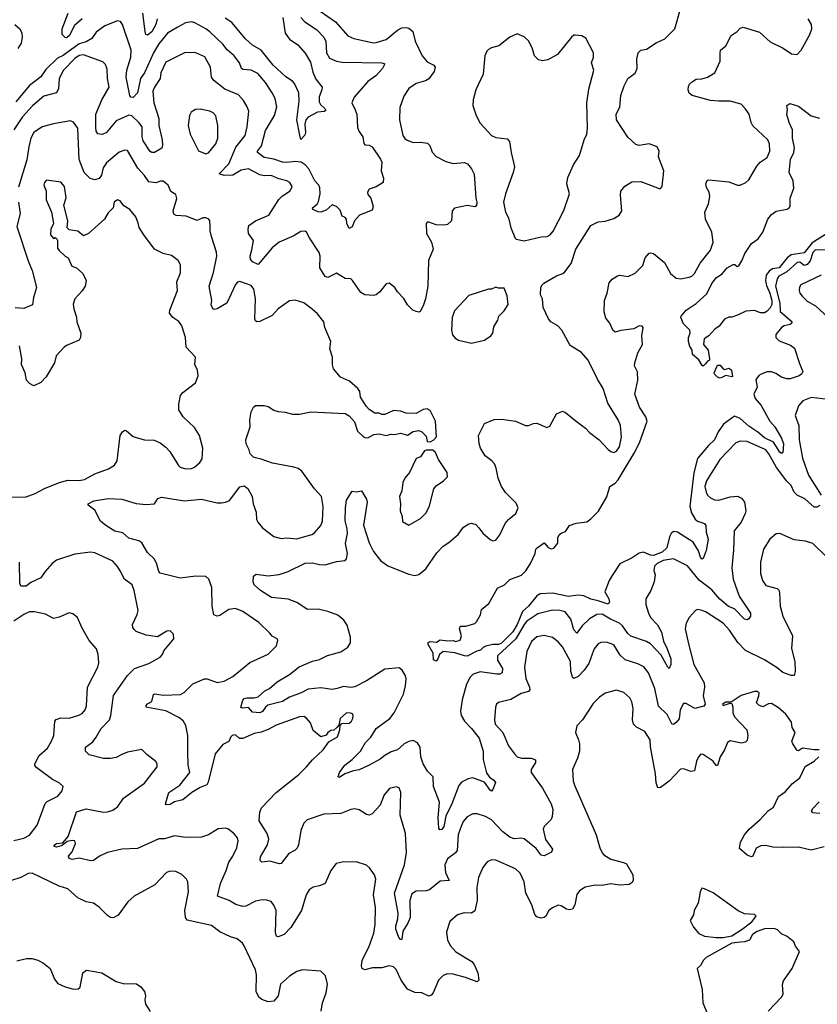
# Model space of a CAD drawing. Extents: x 2133489 to 2292442, y 756223 to 916462.
# Tile 459 of 463: x 2279016 to 2284628, y 886754 to 893679. Entities that reach past the tile are written whole.
import ezdxf

# ---------------------------------------------------------------- set-up
doc = ezdxf.new("R2010")
doc.units = 0

msp = doc.modelspace()

# ---------------------------------------------------------------- linework, layer by layer
at = {"layer": '0CON20XD'}
for points in [[(2281129.8, 893739.8), (2281237.5, 893665), (2281325, 893564.4), (2281366.2, 893546.2), (2281505, 893517.1), (2281525, 893517.9), (2281595, 893540.4), (2281675, 893604.5), (2281705, 893621.1), (2281735, 893624.4), (2281755, 893618.9), (2281783.1, 893595), (2281798.6, 893528.6), (2281846.9, 893425), (2281883, 893383), (2281929.8, 893359.8), (2281940, 893345), (2281933.1, 893315), (2281895, 893263.1), (2281870.6, 893249.4), (2281805, 893229.4), (2281754.4, 893195.6), (2281718.3, 893141.7), (2281689.5, 893060.5), (2281688.8, 892975), (2281711.2, 892865), (2281725, 892843.3), (2281741.2, 892831.2), (2281785, 892816.2), (2281835, 892818.8), (2281885, 892811.2), (2281901.2, 892795), (2281917.7, 892747.7), (2281947.3, 892717.3), (2282015, 892682), (2282065, 892667.5), (2282145, 892673.8), (2282165.8, 892665.8), (2282195, 892630), (2282213, 892593), (2282224.3, 892425), (2282231.9, 892395), (2282229.1, 892370.9), (2282218.1, 892361.9), (2282165, 892372.2), (2282075.5, 892354.5), (2282058, 892335), (2282053.8, 892265), (2282025, 892238), (2282006.9, 892233.1), (2281945.6, 892235.6), (2281895, 892255.8), (2281883.3, 892255), (2281876.2, 892245), (2281878, 892175), (2281912.9, 892115), (2281925.8, 892065), (2281891.4, 891985), (2281888.5, 891805), (2281870, 891715), (2281853.9, 891666.1), (2281833, 891627), (2281825, 891622.5), (2281805, 891626.7), (2281782.5, 891635), (2281745, 891672.5), (2281718.5, 891718.5), (2281675, 891764.2), (2281655.7, 891795), (2281615, 891826.2), (2281595, 891822.5), (2281550.8, 891765), (2281525, 891744.3), (2281505, 891738.6), (2281445, 891744.3), (2281415, 891760), (2281358, 891845), (2281345, 891855.8), (2281305, 891860), (2281245, 891895.7), (2281185, 891866), (2281165, 891872), (2281128.8, 891935), (2281130.9, 892015), (2281122.6, 892042.6), (2281054.2, 892144.3), (2281035, 892184.3), (2281025, 892192.2), (2280995, 892188.5), (2280945, 892159.4), (2280842.1, 892115), (2280791.3, 892075), (2280695, 891957.5), (2280655, 891975.8), (2280640, 891995), (2280637.5, 892015), (2280650.5, 892059.5), (2280662, 892125), (2280626.2, 892175), (2280622.5, 892205), (2280629.1, 892230.9), (2280675, 892264.5), (2280770, 892305), (2280840, 892415), (2280865, 892440.8), (2280918.8, 892475), (2280932, 892505), (2280916, 892535), (2280896.7, 892545), (2280839.4, 892559.4), (2280785, 892583.3), (2280735, 892580), (2280705, 892588.5), (2280625, 892630), (2280575, 892619.7), (2280515, 892584.7), (2280455, 892583.5), (2280420, 892595), (2280486.5, 892665), (2280537.8, 892782.2), (2280601.5, 892865), (2280617.3, 892925), (2280627.1, 893035), (2280615, 893071.2), (2280590.6, 893110.6), (2280555, 893150), (2280459.4, 893189.4), (2280381.1, 893251.1), (2280366.7, 893275), (2280359.4, 893345), (2280318.9, 893418.9), (2280255.5, 893445.5), (2280181.4, 893448.6), (2280045, 893380.8), (2280009.5, 893305), (2280005.5, 893265), (2279964.6, 893205), (2279953.7, 893176.3), (2279959.5, 893095), (2279995.3, 892985), (2279995.3, 892935), (2280019.5, 892835), (2280021.9, 892795), (2280015.8, 892775), (2279965, 892745.5), (2279945, 892744.4), (2279935, 892751.4), (2279885, 892826), (2279876.9, 892855), (2279877.5, 892925), (2279853.5, 892955), (2279805, 893003.6), (2279785, 893008.5), (2279695, 892967.1), (2279625, 892883.5), (2279595, 892871.5), (2279565, 892876.2), (2279554.6, 892894.6), (2279551.1, 892921.1), (2279551.9, 893015), (2279593.4, 893116.6), (2279646.4, 893205), (2279632.9, 893265), (2279632.1, 893332.1), (2279619.2, 893365), (2279602.1, 893382.1), (2279465, 893431.6), (2279435, 893426.8), (2279403.8, 893405), (2279324.8, 893325.2), (2279293.8, 893265), (2279288.5, 893195), (2279275.8, 893164.2), (2279185, 893141.8), (2279106.5, 893073.5), (2279035.3, 892995), (2278975.8, 892905)], [(2279454.6, 893685.4), (2279400.9, 893639.1), (2279364.3, 893565), (2279345, 893550.8), (2279335, 893553.8), (2279316, 893575), (2279314.3, 893615), (2279356.8, 893725)], [(2279984, 893686), (2279973.2, 893645), (2279945, 893593.5), (2279915, 893571.1), (2279904.6, 893574.6), (2279898.5, 893595), (2279883.3, 893725)], [(2282245.7, 890105), (2282275, 890067.5), (2282325, 890023.8), (2282345, 890014), (2282365, 890018.8), (2282394, 890055), (2282431.4, 890135), (2282455, 890164.2), (2282507.5, 890205), (2282522.9, 890245), (2282508.5, 890278.5), (2282433.5, 890353.5), (2282405.3, 890395.3), (2282382.5, 890455), (2282369.1, 890525), (2282357.1, 890555), (2282337.4, 890577.4), (2282291.1, 890611.1), (2282258.1, 890665), (2282247.9, 890697.9), (2282244.3, 890754.3), (2282285, 890840), (2282355, 890866.7), (2282405, 890870), (2282505, 890856.2), (2282575, 890824.4), (2282595, 890825.7), (2282630.3, 890839.7), (2282655, 890840.6), (2282725, 890811.2), (2282745, 890820), (2282793, 890907), (2282835, 890926.2), (2282855, 890916.2), (2282930, 890855), (2282996.8, 890806.8), (2283025, 890776.2), (2283093.4, 890723.4), (2283156.3, 890656.3), (2283175, 890641.4), (2283195, 890635.7), (2283215.8, 890645), (2283236.7, 890675), (2283249.5, 890745), (2283242.9, 890825), (2283227.5, 890865), (2283153.2, 890983.2), (2283121.9, 891085), (2283081.7, 891151.7), (2283015.3, 891285.2), (2282968.1, 891338.1), (2282888, 891388), (2282830, 891495), (2282802.5, 891525), (2282752, 891555), (2282737.5, 891575), (2282700, 891655), (2282694, 891715), (2282680.8, 891745), (2282683.2, 891796.8), (2282690.8, 891815), (2282703.6, 891826.4), (2282792, 891878), (2282836.6, 891893.4), (2282852, 891905), (2282895.3, 891964.7), (2282928.5, 892065), (2283035, 892231.2), (2283085, 892258.1), (2283135, 892262.9), (2283195, 892280), (2283233.8, 892305), (2283251.2, 892335), (2283242.9, 892445), (2283245.8, 892474.2), (2283272.7, 892507.3), (2283321.7, 892538.3), (2283385, 892542), (2283515, 892492.5), (2283525, 892492.5), (2283536.7, 892505), (2283547.1, 892615), (2283511.2, 892715), (2283513.8, 892755), (2283500, 892785), (2283445, 892806.2), (2283375, 892793.8), (2283351.7, 892801.7), (2283295, 892852), (2283214.6, 892974.6), (2283212.5, 893015), (2283238.6, 893065), (2283246.2, 893145), (2283268.8, 893215), (2283295.4, 893264.6), (2283345, 893304), (2283360, 893335), (2283358.3, 893401.7), (2283368, 893445), (2283385, 893463.8), (2283425, 893470.8), (2283493.8, 893516.2), (2283555, 893544.4), (2283624.5, 893615.5), (2283665.6, 893755)], [(2280993.7, 893693.6), (2281023.1, 893663.1), (2281105, 893611.2), (2281156.5, 893555), (2281168.8, 893525), (2281173.6, 893445), (2281195, 893409.4), (2281245, 893387.5), (2281285, 893380), (2281565, 893376.7), (2281585, 893367.5), (2281567.8, 893335), (2281522.7, 893285), (2281465, 893244.6), (2281368.1, 893135), (2281353.1, 893095), (2281376.1, 893046.1), (2281389.1, 893015), (2281392.4, 892922.4), (2281402.2, 892895), (2281431.1, 892855), (2281437.6, 892807.6), (2281445, 892799.2), (2281475, 892795.7), (2281495, 892784), (2281555, 892697.5), (2281563, 892677), (2281560, 892615), (2281576, 892565), (2281572.5, 892535), (2281525, 892502.5), (2281475, 892486.7), (2281462.5, 892465), (2281465, 892450), (2281486.7, 892425), (2281503.3, 892365), (2281495, 892340), (2281406.2, 892305), (2281371.2, 892265), (2281355, 892222.5), (2281335, 892210), (2281317.5, 892245), (2281316.2, 892275), (2281305, 892288.8), (2281285, 892297.5), (2281269.7, 892339.7), (2281245, 892365.8), (2281215, 892377.1), (2281171.2, 892338.8), (2281135, 892325.8), (2281115, 892327.6), (2281078.8, 892345), (2281076, 892355), (2281108.2, 892381.8), (2281119.2, 892400.8), (2281130, 892455), (2281126.9, 892496.9), (2281119.6, 892515), (2281093.4, 892545), (2281049.3, 892629.3), (2281025, 892657.3), (2280996.2, 892676.2), (2280955, 892682.4), (2280895, 892673.7), (2280865, 892676.8), (2280805, 892698), (2280735, 892710.3), (2280688.6, 892745), (2280688.6, 892755), (2280717.8, 892792.2), (2280745, 892900), (2280809.1, 893005), (2280825.5, 893065.5), (2280812.5, 893125), (2280793.1, 893165), (2280746.6, 893236.6), (2280691.1, 893301.1), (2280645, 893324.2), (2280588.2, 893328.2), (2280575.8, 893335), (2280563.3, 893375), (2280525.3, 893425.3), (2280475, 893466.5), (2280445, 893507.5), (2280355, 893593.3), (2280325, 893614.5), (2280247.9, 893657.9), (2280225, 893663.3), (2280182.4, 893657.6), (2280125, 893623.5), (2280055, 893583.6), (2279995, 893509.6), (2279957.2, 893445), (2279894.3, 893305), (2279866.1, 893265), (2279845, 893165.8), (2279815, 893130.8), (2279798.8, 893135), (2279790.8, 893145), (2279765.8, 893275), (2279770.5, 893325), (2279798.4, 893415), (2279801.2, 893465), (2279740.4, 893645), (2279725, 893667.5), (2279705, 893670.4), (2279615.6, 893635), (2279555, 893590.7), (2279523.2, 893546.8), (2279485, 893523.7), (2279435, 893508.9), (2279323.1, 893426.9)], [(2280867.9, 893695), (2280885, 893584.4), (2280915, 893541.2), (2280973.2, 893503.2), (2281025, 893444.3), (2281061.1, 893381.1), (2281079.6, 893309.6), (2281100.1, 893260.1), (2281143.8, 893205), (2281142, 893185), (2281122.3, 893137.7), (2281122, 893102), (2281131.5, 893081.5), (2281162.9, 893055), (2281169.4, 893040.6), (2281157.3, 893032.7), (2281110.9, 893029.1), (2281045, 892993.1), (2281030.4, 892975), (2281021.2, 892945), (2281027.1, 892885), (2281022.7, 892867.3), (2280995, 892836.7), (2280987.5, 892867.5), (2280966.1, 892975), (2280982.8, 893105), (2280979.1, 893165), (2280950.4, 893230.4), (2280935, 893247.3), (2280887.9, 893277.9), (2280799.3, 893359.3), (2280715, 893464.6), (2280655, 893499.5), (2280605.5, 893545), (2280508.8, 893658.8), (2280460.6, 893690.6)], [(2283843.1, 892525), (2283852.9, 892547.1), (2283865, 892552), (2284005, 892538.6), (2284065, 892514.2), (2284085, 892516), (2284125, 892533.8), (2284145, 892553.8), (2284200.9, 892649.1), (2284225, 892676), (2284275, 892708.8), (2284294.2, 892755), (2284290, 892805), (2284278.6, 892835), (2284173.2, 892933.2), (2284161.4, 892955), (2284147.1, 893015), (2284120.8, 893055), (2284091.2, 893085), (2284015, 893107.1), (2283935, 893105.5), (2283875, 893111.8), (2283747.5, 893145), (2283725, 893162.5), (2283718.8, 893185), (2283720.7, 893209.3), (2283727.5, 893225), (2283750, 893245), (2283775, 893260), (2283815, 893262.2), (2283855.9, 893274.1), (2283905.7, 893305), (2283943.6, 893386.4), (2283944.2, 893445), (2283946, 893464), (2283984.3, 893495.7), (2284022.6, 893567.4), (2284064.1, 893595.9), (2284085, 893618.8), (2284105, 893625.7), (2284220.6, 893590.6), (2284295, 893523.1), (2284388.3, 893478.3), (2284445, 893438.8), (2284485, 893433.3), (2284514.2, 893465.8), (2284576, 893575), (2284590, 893615), (2284587.5, 893645), (2284562, 893685)], [(2279005, 893477.5), (2279028.4, 893515), (2279036.5, 893556.5), (2279033.8, 893585), (2279019.1, 893609.1), (2278982.5, 893642.5)], [(2282565, 892124), (2282685, 892152), (2282727.5, 892155), (2282748, 892165), (2282768.3, 892191.7), (2282845, 892336.2), (2282883.9, 892453.9), (2282864.3, 892525), (2282871.7, 892568.3), (2282911.7, 892658.3), (2282954, 892725), (2282986.8, 892833.2), (2283005.7, 892875), (2283010.6, 892915), (2283006.9, 893095), (2283019.7, 893190.3), (2283056, 893325), (2283040, 893375), (2283052, 893415), (2283053.3, 893445), (2282999.5, 893549.5), (2282970, 893565), (2282925, 893571.2), (2282915, 893570), (2282897.5, 893555), (2282799.2, 893435), (2282732.4, 893397.6), (2282695, 893390), (2282665, 893396), (2282638, 893425), (2282624, 893475), (2282597.9, 893527.9), (2282565, 893558), (2282515, 893578.8), (2282465, 893556.7), (2282387.5, 893495), (2282335, 893481.2), (2282315, 893470), (2282302.5, 893457.5), (2282288.8, 893425), (2282276.2, 893295), (2282226, 893185), (2282207.5, 893115), (2282204.2, 893075), (2282228.6, 893005), (2282255, 892951.2), (2282334.6, 892864.6), (2282365, 892851.4), (2282445, 892840.8), (2282463, 892823), (2282472.9, 892745), (2282497.1, 892645), (2282488.6, 892605), (2282446.2, 892486.2), (2282432.9, 892455), (2282420, 892395), (2282434.2, 892325), (2282456, 892285), (2282472.5, 892215), (2282501.7, 892141.7), (2282510, 892135), (2282565, 892124)], [(2279323.1, 893426.9), (2279281.6, 893408.4), (2279200.5, 893329.5), (2279165, 893276.5), (2279084.8, 893215.2), (2278989.6, 893100.4)], [(2280325, 892736.2), (2280345, 892743.8), (2280396.9, 892805), (2280410.5, 892845), (2280410.9, 892935), (2280395, 893003.3), (2280377.5, 893025), (2280355, 893036.7), (2280285, 893049.4), (2280253, 893047), (2280222.3, 893027.7), (2280210.8, 893005), (2280201.1, 892935), (2280215, 892873.3), (2280275, 892756.7), (2280325, 892736.2)], [(2284685, 892168.9), (2284590.3, 892109.7), (2284535, 892039.1), (2284443.7, 892026.3), (2284415.8, 892005), (2284358.5, 891935), (2284313.2, 891926.8), (2284288.6, 891911.4), (2284268.5, 891881.5), (2284262.9, 891845), (2284269.1, 891809.1), (2284293.1, 891755), (2284307, 891703), (2284307.5, 891675), (2284295, 891652.2), (2284275, 891628.9), (2284255, 891618.5), (2284227.6, 891617.6), (2284185, 891634.4), (2284125, 891630), (2284065, 891600), (2284025, 891586.7), (2284005, 891586.7), (2283975, 891572.5), (2283936.4, 891523.6), (2283907, 891503), (2283865, 891456.7), (2283832.5, 891435), (2283826.7, 891395), (2283860, 891355), (2283870, 891295), (2283870, 891285), (2283855, 891277.5), (2283842, 891258), (2283825, 891242.5), (2283817, 891247), (2283795, 891287.5), (2283750, 891325), (2283746.7, 891355), (2283730.6, 891380.6), (2283722, 891415), (2283721.2, 891445), (2283732.3, 891475), (2283730.9, 891495), (2283685, 891540), (2283667.5, 891585), (2283670, 891595), (2283706, 891635), (2283776.2, 891683.8), (2283849.5, 891750.5), (2283885, 891823.8), (2283918.8, 891865), (2283957.6, 891892.4), (2283994.3, 891935), (2284035, 891956.7), (2284047, 891957), (2284063.9, 891943.9), (2284075, 891948.8), (2284097.2, 891982.8), (2284117.1, 892035), (2284164, 892105), (2284211.2, 892138.8), (2284243.8, 892185), (2284280, 892275), (2284305, 892310), (2284338.3, 892331.7), (2284415, 892346), (2284430, 892355), (2284435.5, 892365), (2284436.7, 892425), (2284462.7, 892495), (2284458.2, 892545), (2284430, 892605), (2284438.7, 892695), (2284462.1, 892745), (2284467.4, 892777.4), (2284452.9, 892845), (2284454, 892905), (2284428.8, 892955), (2284412.3, 893012.3), (2284416.7, 893045), (2284412.5, 893075), (2284435, 893090), (2284495, 893070.6), (2284585, 893003.1), (2284643.9, 892986.1)], [(2283042.9, 889217.1), (2283019.1, 889150.9), (2282986.2, 889103.8), (2282945, 889060), (2282915, 889046.2), (2282905, 889056.7), (2282893.3, 889095), (2282890.8, 889165), (2282835, 889268.6), (2282805, 889304.4), (2282765, 889334.3), (2282705, 889348.9), (2282655, 889338.5), (2282616.7, 889305), (2282583.8, 889235), (2282567.1, 889125), (2282576.4, 889045), (2282601.8, 888985), (2282604.4, 888965), (2282595, 888953.3), (2282545, 888940.5), (2282472, 888898), (2282385, 888878), (2282370, 888865), (2282364, 888845), (2282357.5, 888755), (2282361.4, 888725), (2282416, 888666), (2282455, 888571.2), (2282498, 888515), (2282516.7, 888495), (2282547.5, 888485), (2282615.5, 888485.5), (2282644.2, 888474.2), (2282644.3, 888455), (2282614.7, 888405.3), (2282613.8, 888385), (2282695, 888274.2), (2282755.3, 888165.3), (2282766.7, 888125), (2282763.1, 888075), (2282755.7, 888055), (2282705.8, 888005), (2282698.6, 887985), (2282715, 887913.8), (2282763.8, 887845), (2282756.7, 887825), (2282705, 887798.8), (2282685, 887804), (2282648.9, 887848.9), (2282565, 887919.2), (2282545, 887923.8), (2282495, 887918.5), (2282465, 887930.7), (2282415, 887966.8), (2282335, 888052.7), (2282294, 888075), (2282235, 888094.5), (2282203.3, 888095), (2282165, 888072.2), (2282135, 888039.2), (2282118, 887992), (2282100, 887945), (2282092.9, 887835), (2282081.3, 887818.7), (2282025, 887776.9), (2282007.7, 887735), (2282011.1, 887681.1), (2282037.5, 887625), (2281975, 887620), (2281899.8, 887560.2), (2281875, 887552.5), (2281805, 887550), (2281775, 887531.4), (2281761.5, 887485), (2281762.7, 887365), (2281746.1, 887323.9), (2281710.7, 887269.3), (2281705, 887210), (2281695, 887210), (2281682.9, 887225), (2281662.4, 887282.4), (2281662.5, 887305), (2281677.5, 887355), (2281678.2, 887395), (2281652.9, 887535), (2281722.7, 887735), (2281738.5, 887821.5), (2281730, 887955), (2281692.1, 888085), (2281698.6, 888245), (2281685, 888277.5), (2281665, 888283.3), (2281617, 888273), (2281581.4, 888228.6), (2281552, 888155), (2281495.7, 888094.3), (2281475.8, 888084.2), (2281455, 888088), (2281405, 888122.9), (2281375, 888129.2), (2281345, 888123.3), (2281275, 888095.4), (2281155, 888091.9), (2281037.9, 888052.1), (2281015, 888028), (2280993.1, 887976.9), (2280976.5, 887875), (2280967.4, 887852.6), (2280955, 887838.8), (2280910, 887815), (2280855, 887743.8), (2280845, 887741.2), (2280775, 887761.9), (2280720, 887755), (2280707.5, 887765), (2280709.3, 887790.7), (2280758.5, 887875), (2280769.2, 887915), (2280757.5, 887955), (2280700, 888045), (2280704.5, 888105), (2280718.1, 888135), (2280821.1, 888245), (2280979, 888371), (2281034.7, 888425.3), (2281075, 888472.9), (2281152, 888545), (2281190.5, 888599.5), (2281251.2, 888635), (2281267.5, 888685), (2281270, 888715), (2281281.7, 888728.3), (2281335, 888732), (2281350, 888745), (2281360, 888765), (2281362.5, 888785), (2281356.4, 888796.4), (2281343, 888803), (2281315, 888803.3), (2281270, 888765), (2281261.7, 888718.3), (2281248.3, 888701.7), (2281227, 888683), (2281205, 888680), (2281185, 888666.7), (2281172.3, 888647.7), (2281135, 888636.2), (2281080.7, 888680.7), (2281062.5, 888735), (2281035, 888767.5), (2281015, 888778.9), (2280984.7, 888775.3), (2280821.6, 888718.4), (2280765, 888686.1), (2280715, 888668.4), (2280665, 888659.7), (2280585, 888623.9), (2280563, 888623), (2280535, 888648.5), (2280510.6, 888645), (2280500.5, 888635), (2280487.3, 888602.7), (2280445, 888582.5), (2280390.5, 888515), (2280342.7, 888317.3), (2280332.5, 888297.5), (2280285, 888279.1), (2280226.6, 888243.4), (2280165, 888191.4), (2280105, 888179.2), (2280075, 888158.8), (2280047.5, 888157.5), (2280042.5, 888165), (2280065.6, 888245), (2280142.2, 888295), (2280212.7, 888385), (2280200.6, 888435), (2280199.6, 888535), (2280198.8, 888645), (2280185.7, 888715), (2280167.2, 888747.2), (2280135, 888772.2), (2280045, 888817.1), (2279915, 888840.8), (2279906.7, 888845), (2279906, 888855), (2279915, 888868), (2279946, 888885), (2279957.7, 888932.3), (2279965, 888938), (2280028.6, 888928.6), (2280146.4, 888933.6), (2280173.7, 888946.3), (2280235, 889009.2), (2280317, 889043), (2280335, 889044.2), (2280405, 889017.8), (2280455, 889027.8), (2280515, 889058.9), (2280635, 889157.1), (2280765, 889217.5), (2280823.3, 889275), (2280832.5, 889315), (2280827.5, 889325), (2280792.3, 889342.3), (2280776.7, 889365), (2280698.7, 889438.7), (2280585, 889515.8), (2280535, 889537.5), (2280488.3, 889531.7), (2280425, 889488.1), (2280404.5, 889484.5), (2280382.5, 889492.5), (2280369.4, 889555), (2280367.5, 889685), (2280345.8, 889745), (2280325, 889763.8), (2280255, 889765.7), (2280145, 889750.3), (2280005, 889786.2), (2279995, 889797.5), (2279980.9, 889850.9), (2279964.2, 889885), (2279915, 889931.2), (2279875, 890000), (2279855, 890012.9), (2279785, 890032.5), (2279741.2, 890071.2), (2279685, 890082.9), (2279621.3, 890121.3), (2279585, 890153.3), (2279545, 890230), (2279497.5, 890265), (2279497.5, 890275), (2279537.5, 890295), (2279638.3, 890311.7), (2279735, 890306.7), (2279835, 890275.5), (2279905, 890269.1), (2279965, 890274.3), (2279988.8, 890311.2), (2280015, 890322), (2280175, 890295.4), (2280295, 890306.9), (2280405, 890280.6), (2280435, 890280.8), (2280465, 890285.8), (2280491.7, 890298.3), (2280566.1, 890393.9), (2280595, 890401.2), (2280622.3, 890382.3), (2280651.2, 890325), (2280658.8, 890275), (2280680, 890215), (2280682, 890165), (2280691.2, 890145), (2280724.3, 890104.3), (2280805, 890043.8), (2280855, 890031.2), (2280895, 890034.3), (2280965, 890028), (2281072.1, 890057.9), (2281090.9, 890069.1), (2281135, 890122), (2281146.8, 890153.2), (2281151.1, 890255), (2281138.5, 890325), (2281089.7, 890379.8), (2281000, 890505), (2280975, 890522.5), (2280945, 890532.9), (2280795, 890560), (2280715, 890588.8), (2280675, 890596.7), (2280661.7, 890601.7), (2280637.5, 890625), (2280630, 890655), (2280608.8, 890695), (2280606.4, 890723.6), (2280638.8, 890815), (2280634.2, 890865), (2280645, 890920), (2280660, 890955), (2280675, 890966.2), (2280735, 890966.2), (2280765, 890958.8), (2280803.6, 890933.6), (2280835, 890922.5), (2280885, 890919.2), (2280935, 890904), (2280985.8, 890904.2), (2281065, 890921.9), (2281305, 890910), (2281333.9, 890893.9), (2281370.7, 890850.7), (2281393.3, 890785), (2281429.5, 890749.5), (2281445, 890740), (2281465, 890738.8), (2281508.3, 890761.7), (2281545, 890766.2), (2281595, 890753.8), (2281626.4, 890763.6), (2281655, 890761.2), (2281695, 890770), (2281745, 890756.7), (2281785, 890783.8), (2281825, 890790), (2281845, 890780), (2281875, 890750), (2281881.7, 890711.7), (2281905, 890710), (2281930, 890725), (2281947.5, 890745), (2281941.2, 890855), (2281905, 890930), (2281883, 890943), (2281855, 890936.7), (2281805, 890910), (2281735, 890911.2), (2281695, 890926.7), (2281645, 890930), (2281585, 890902.5), (2281565, 890902.5), (2281545, 890912.5), (2281515, 890912.5), (2281475, 890937.5), (2281455, 890957.5), (2281414.1, 891024.1), (2281408.8, 891065), (2281396.2, 891085), (2281336.3, 891136.3), (2281272, 891165), (2281224.5, 891224.5), (2281217.3, 891252.7), (2281217.1, 891305), (2281197.5, 891365), (2281204, 891415), (2281162, 891515), (2281155.8, 891555), (2281110.9, 891610.9), (2281073.6, 891643.6), (2281015, 891688.6), (2280955, 891706), (2280915, 891702), (2280833.8, 891645), (2280791.7, 891598.3), (2280705, 891555.8), (2280684, 891554), (2280675, 891560), (2280670, 891575), (2280675.6, 891715), (2280662.8, 891782.8), (2280645, 891809.4), (2280565, 891838.1), (2280547.4, 891832.6), (2280535, 891816), (2280474, 891685), (2280405, 891645.8), (2280385, 891641.2), (2280375.9, 891645.9), (2280364.3, 891674.3), (2280367.5, 891705), (2280350, 891805), (2280379.1, 891900.9), (2280403.8, 892015), (2280400, 892045), (2280365.5, 892155), (2280356.7, 892195), (2280357.1, 892225), (2280353.3, 892265), (2280345.8, 892275.8), (2280325, 892286.7), (2280305, 892286), (2280265, 892267.5), (2280186.8, 892296.8), (2280117.3, 892302.7), (2280101.3, 892311.3), (2280096.4, 892335), (2280122.3, 892422.3), (2280115, 892450), (2280080, 892470), (2280060, 892515), (2280025, 892542.7), (2280006.3, 892543.7), (2279975, 892531.1), (2279925, 892538.6), (2279895, 892584.3), (2279846.7, 892635), (2279775, 892758.8), (2279755, 892761.2), (2279715, 892747.5), (2279627.8, 892672.2), (2279602.9, 892637.1), (2279591.1, 892585), (2279575, 892562.2), (2279545, 892552.1), (2279511.7, 892561.7), (2279470.4, 892605), (2279435.4, 892695), (2279425, 892916.7), (2279395, 892958), (2279373.3, 892966.7), (2279253.4, 892946.6), (2279175, 892924.4), (2279115.8, 892885), (2279094.5, 892845), (2279079.5, 892785), (2279066.9, 892693.1), (2279007.9, 892502.1)], [(2278925, 890322.5), (2279055, 890321.8), (2279124, 890346), (2279195, 890385.4), (2279295.6, 890424.4), (2279355, 890439.7), (2279435, 890438.2), (2279471.2, 890445), (2279545, 890485.7), (2279640.3, 890519.7), (2279684.3, 890545.7), (2279703, 890577), (2279724.2, 890755), (2279738.6, 890781.4), (2279755, 890791.2), (2279768.3, 890788.3), (2279815, 890748), (2279835, 890740), (2279894.2, 890724.2), (2279961.7, 890721.7), (2280005, 890702), (2280045, 890673.8), (2280073, 890643), (2280133, 890543), (2280145, 890532.5), (2280185, 890519.2), (2280225, 890522), (2280245, 890531.2), (2280283.3, 890565), (2280298.8, 890591.2), (2280304.1, 890665.9), (2280282, 890755), (2280245, 890810), (2280166.2, 890885), (2280136, 890935), (2280135.9, 890975.9), (2280147.5, 891035), (2280165, 891058), (2280253.8, 891125), (2280270.8, 891175), (2280268, 891215), (2280248, 891255), (2280253.8, 891305), (2280186.4, 891376.4), (2280182.5, 891445), (2280157.8, 891525), (2280136.1, 891556.1), (2280092.5, 891585), (2280070, 891615), (2280071.9, 891635), (2280125.8, 891775), (2280121.9, 891835), (2280148.6, 891898.6), (2280148.6, 891955), (2280130.8, 891985), (2280085, 892020), (2280025, 892034.3), (2279965, 892064.3), (2279889.2, 892165), (2279857.4, 892217.4), (2279848.6, 892248.6), (2279832.7, 892292.7), (2279790.6, 892345), (2279749.4, 892369.4), (2279722.5, 892405), (2279705, 892412.2), (2279681.9, 892395), (2279674, 892355), (2279639.2, 892320.8), (2279611.9, 892275), (2279500.8, 892175), (2279465, 892160), (2279425, 892192.9), (2279365, 892202), (2279350.8, 892215), (2279354.4, 892265), (2279325.7, 892375), (2279343.2, 892426.8), (2279332.5, 892505), (2279305, 892537.5), (2279205, 892551.1), (2279191.2, 892535), (2279185.5, 892515), (2279202.9, 892475), (2279202.4, 892412.4), (2279241.1, 892325), (2279254, 892245), (2279234.3, 892205), (2279232.5, 892165), (2279255, 892140), (2279265, 892147.5), (2279275, 892140), (2279282.5, 892125), (2279282.3, 892072.3), (2279293.3, 892055), (2279337, 892017), (2279356.7, 892005), (2279383.3, 891945), (2279415, 891933.3), (2279461.2, 891895), (2279484, 891845), (2279476, 891805), (2279456.8, 891773.2), (2279403.8, 891715), (2279392.3, 891677.7), (2279396.2, 891645), (2279416.1, 891586.1), (2279418, 891555), (2279446.7, 891475), (2279444.4, 891445), (2279435, 891426), (2279345, 891388.2), (2279329.4, 891375), (2279272.9, 891315), (2279260.6, 891265), (2279203.4, 891166.6), (2279165, 891128.6), (2279116.8, 891103.2), (2279085, 891119.4), (2279063.3, 891145), (2279055.6, 891195), (2279028.2, 891255), (2279030.9, 891295), (2279015.4, 891385)], [(2284725, 892057.7), (2284615, 892061.1), (2284595, 892040.8), (2284577.4, 891982.6), (2284555, 891956.5), (2284535, 891951.2), (2284505, 891974.1), (2284485, 891972.4), (2284413.1, 891906.9), (2284356.4, 891875), (2284344, 891856), (2284332.3, 891805), (2284364.8, 891685.2), (2284366.6, 891626.6), (2284451.4, 891555), (2284436.2, 891535), (2284395, 891526.9), (2284375.6, 891515), (2284334.6, 891465.4), (2284335.6, 891445), (2284359.5, 891419.5), (2284439.5, 891389.5), (2284467.9, 891367.9), (2284501.7, 891261.7), (2284526.2, 891205), (2284516.7, 891185), (2284500, 891175), (2284436.9, 891153.1), (2284413.3, 891153.3), (2284375, 891164.5), (2284335, 891191.1), (2284305, 891202.2), (2284275, 891201.9), (2284232.8, 891187.2), (2284215, 891175.8), (2284194.7, 891145.3), (2284203.6, 891095), (2284181.8, 891045), (2284190.8, 891015), (2284231.8, 890965), (2284294.5, 890855), (2284328.1, 890815), (2284376.2, 890736.2), (2284389.4, 890695), (2284383.8, 890635), (2284375, 890629.2), (2284365, 890637.5), (2284318.3, 890708.3), (2284255, 890737.4), (2284209.2, 890779.2), (2284145, 890820.5), (2284085.5, 890875), (2284045, 890890), (2283967.3, 890835), (2283929.2, 890780.8), (2283904.7, 890725), (2283861.9, 890685), (2283785, 890591.9), (2283757.9, 890492.1), (2283730, 890255), (2283741.7, 890211.7), (2283767.3, 890167.3), (2283785, 890152.5), (2283835, 890135.8), (2283842.7, 890122.7), (2283845.6, 890074.4), (2283860, 890025), (2283844.6, 889945), (2283825, 889890), (2283815, 889885.8), (2283805, 889899.2), (2283792.5, 889942.5), (2283754.6, 890005), (2283645, 890075.2), (2283615, 890078.9), (2283599.2, 890065), (2283587.3, 890042.7), (2283569.2, 889965), (2283536.7, 889935), (2283475, 889910.3), (2283455, 889912.3), (2283405, 889933.2), (2283375, 889926.7), (2283325, 889893.2), (2283238.7, 889851.3), (2283185, 889771.2), (2283162.9, 889735), (2283132.5, 889655), (2283162, 889605), (2283166, 889585), (2283155, 889568.8), (2283085, 889592.8), (2283033.1, 889603.1), (2282985, 889627.1), (2282945, 889630.6), (2282878.2, 889621.8), (2282764.7, 889644.7), (2282678, 889642), (2282655, 889627.5), (2282595, 889554.7), (2282553, 889517), (2282515, 889424.6), (2282485, 889373.5), (2282405, 889294.4), (2282385, 889284.4), (2282344.2, 889285.8), (2282296.7, 889273.3), (2282276.7, 889263.3), (2282258.8, 889245), (2282232.3, 889237.7), (2282165, 889203.5), (2282145, 889204.5), (2282077.1, 889227.1), (2281995.6, 889234.4), (2281970, 889215), (2281957.1, 889185), (2281945, 889166.7), (2281926.4, 889176.4), (2281925.7, 889225), (2281889.2, 889285), (2281890.5, 889299.5), (2281905, 889306.7), (2281948.3, 889301.7), (2281975, 889317.5), (2282025, 889310.8), (2282065, 889312.9), (2282085, 889306), (2282115.8, 889314.2), (2282123.8, 889345), (2282111.2, 889395), (2282117, 889413), (2282155, 889413.3), (2282217, 889433), (2282230, 889445), (2282257, 889493), (2282265, 889530), (2282316.1, 889573.9), (2282378.6, 889681.4), (2282426.7, 889705), (2282465, 889740.8), (2282547.3, 889772.7), (2282576.4, 889803.6), (2282610, 889855), (2282642.5, 889925), (2282647.5, 889955), (2282657.5, 889965), (2282705, 890000), (2282735, 889967.5), (2282755, 889957.5), (2282775, 889962.5), (2282801.7, 889998.3), (2282801.2, 890035), (2282811.2, 890055), (2282825, 890068.8), (2282855, 890078.8), (2282885, 890122.5), (2282931.7, 890138.3), (2283005, 890147.8), (2283035, 890167.8), (2283065, 890198.5), (2283087.6, 890222.4), (2283146.1, 890323.9), (2283168, 890395), (2283205, 890419.2), (2283227.4, 890442.6), (2283340.2, 890629.8), (2283376.1, 890703.9), (2283430, 890855), (2283421.2, 890885), (2283377.1, 890955), (2283342.9, 891045), (2283365.4, 891145), (2283361.8, 891201.8), (2283341.9, 891245), (2283344.4, 891265), (2283365.8, 891335), (2283398.8, 891395), (2283392, 891455), (2283403.3, 891515), (2283395, 891523.3), (2283375, 891526.2), (2283336.1, 891503.9), (2283245, 891493.3), (2283205, 891482.5), (2283190, 891495), (2283167.5, 891545), (2283139.3, 891579.3), (2283127.5, 891625), (2283130.8, 891705), (2283150, 891755), (2283162.3, 891827.7), (2283185, 891853.3), (2283222.3, 891877.7), (2283235, 891881.2), (2283296.2, 891873.8), (2283345, 891897.3), (2283399.5, 891950.5), (2283415.8, 892005), (2283445, 892036.7), (2283455, 892040), (2283475, 892033.8), (2283552.2, 891972.2), (2283595.8, 891895), (2283635, 891860.8), (2283664.2, 891855.8), (2283725, 891867.1), (2283745, 891874.3), (2283763.1, 891895), (2283803.3, 891966.7), (2283875, 892058.8), (2283894.4, 892115), (2283884.4, 892185), (2283840.6, 892275), (2283836, 892325), (2283863.1, 892385), (2283870.9, 892435), (2283866.5, 892465), (2283848, 892498), (2283843.1, 892525)], [(2279007.3, 892395), (2279019.6, 892315), (2278996.4, 892225), (2279078.8, 891975), (2279104.6, 891914.6), (2279134.3, 891795), (2279112.5, 891725), (2279106.5, 891673.5), (2279045, 891647.5), (2278985, 891652.2)], [(2284655, 891882.5), (2284512.5, 891815), (2284502.1, 891797.9), (2284498.9, 891775), (2284504.4, 891755), (2284520, 891735), (2284555, 891700.6), (2284615, 891667.5), (2284705, 891584)], [(2282195, 891404), (2282285.6, 891424.4), (2282331.2, 891455), (2282344, 891475), (2282351.2, 891518.8), (2282378.8, 891565), (2282386.2, 891595), (2282425, 891632.5), (2282453.8, 891675), (2282446.1, 891736.1), (2282425, 891790), (2282385, 891790), (2282365, 891797.5), (2282336.4, 891783.6), (2282315, 891783.3), (2282175, 891740), (2282075, 891631.2), (2282058.9, 891585), (2282054.4, 891495), (2282061.7, 891461.7), (2282079.7, 891439.7), (2282104.4, 891424.4), (2282195, 891404)], [(2283945, 891158), (2283925, 891164), (2283903.3, 891185), (2283901.2, 891195), (2283925, 891250), (2283945, 891250), (2283965, 891223.3), (2283975, 891220), (2284008.3, 891228.3), (2284024.1, 891214.1), (2284030, 891170), (2284025, 891166.7), (2283985, 891176.7), (2283955, 891162), (2283945, 891158)], [(2284705, 891008.9), (2284585, 891023.1), (2284525, 890999.2), (2284495.5, 890964.5), (2284470.6, 890895), (2284498.5, 890825), (2284499.6, 890725), (2284522.7, 890595), (2284565.5, 890475), (2284655.7, 890335)], [(2284645, 890262), (2284625, 890251.2), (2284605, 890250), (2284540.1, 890310.1), (2284485, 890335.4), (2284463.8, 890355), (2284442.4, 890402.4), (2284412.5, 890432.5), (2284339.5, 890529.5), (2284286.9, 890625), (2284265, 890652.9), (2284135, 890712.3), (2284085, 890715.5), (2284055, 890702.2), (2283940.9, 890585), (2283848.2, 890435), (2283837.3, 890395), (2283844.6, 890355), (2283855, 890335.7), (2283875, 890316.7), (2283905, 890301.5), (2283935, 890299.6), (2284015, 890322.9), (2284065, 890327.9), (2284095, 890314.3), (2284114.3, 890285), (2284125.4, 890225.4), (2284121.1, 890205), (2284091.1, 890145), (2284041.9, 890085), (2284037.6, 889947.6), (2284025.4, 889824.6), (2284035.9, 889745), (2284078.2, 889625), (2284156.9, 889505), (2284157.1, 889485), (2284145, 889464.2), (2284135, 889458.1), (2284115, 889463.6), (2284045, 889534.6), (2284002.6, 889552.6), (2283942.9, 889603), (2283885, 889670), (2283797.4, 889737.4), (2283715, 889837.5), (2283615, 889887.5), (2283543.8, 889875), (2283501.2, 889855), (2283482, 889835), (2283478, 889805), (2283486.2, 889775), (2283480, 889725), (2283456, 889665), (2283421.4, 889605), (2283421.9, 889565), (2283439.4, 889505), (2283453.1, 889475), (2283502.7, 889422.7), (2283531.5, 889371.5), (2283545, 889307.5), (2283571.2, 889255), (2283595.9, 889185), (2283596.1, 889145), (2283585, 889116.2), (2283575, 889124.3), (2283529.1, 889209.1), (2283455, 889289.4), (2283425.7, 889305), (2283315, 889343.2), (2283295, 889361.8), (2283258, 889415), (2283235.3, 889435), (2283171.9, 889461.9), (2283115, 889497.5), (2283076, 889495), (2283025, 889466.1), (2282973.1, 889415), (2282935, 889364), (2282915, 889388.6), (2282893.1, 889463.1), (2282854.2, 889514.2), (2282815, 889524.1), (2282765, 889525.3), (2282660.4, 889499.6), (2282585, 889448.3), (2282565, 889424.3), (2282506.1, 889323.9), (2282377.3, 889205), (2282378.2, 889175), (2282411.8, 889115), (2282411.4, 889085), (2282395, 889076.4), (2282373.3, 889076.7), (2282255, 889093.5), (2282205.7, 889075), (2282185.3, 889054.7), (2282158.9, 889005), (2282129.6, 888895), (2282116.4, 888815), (2282122.1, 888785), (2282145.6, 888745), (2282195.5, 888695), (2282248.9, 888625), (2282277.5, 888535), (2282275.8, 888475), (2282301.2, 888381.2), (2282321.8, 888351.8), (2282351.1, 888331.1), (2282362.9, 888315), (2282345.5, 888264.5), (2282335, 888253.8), (2282325, 888261.2), (2282287.3, 888317.3), (2282205, 888346.2), (2282170.5, 888339.5), (2282125, 888316), (2282105, 888293.8), (2282055.4, 888165), (2282013.3, 888076.7), (2282000.9, 888005), (2281985, 887984.4), (2281972, 887982), (2281964.2, 887994.2), (2281960.9, 888065), (2281969.7, 888175), (2281927.5, 888285), (2281925.6, 888355), (2281884.2, 888394.2), (2281854.2, 888445), (2281838.6, 888495), (2281832.6, 888562.6), (2281815, 888592.5), (2281785, 888608.6), (2281755, 888603.1), (2281722, 888585), (2281675, 888544.5), (2281630.2, 888529.8), (2281585, 888504.5), (2281552.3, 888477.7), (2281473.9, 888436.1), (2281405, 888404.3), (2281365, 888397.1), (2281302.5, 888375), (2281265, 888350), (2281257.5, 888355), (2281266.2, 888385), (2281303.6, 888435), (2281354.5, 888475), (2281413.8, 888535), (2281449.1, 888595), (2281486.4, 888633.6), (2281525.2, 888694.8), (2281619.6, 888765), (2281650, 888805), (2281716.1, 888935), (2281731.2, 888995), (2281734.6, 889044.6), (2281728.3, 889068.3), (2281706.5, 889105), (2281685, 889120), (2281585, 889110.2), (2281455, 889028.9), (2281375, 888987.7), (2281345, 888982.7), (2281295, 888990.3), (2281250, 888975), (2281215, 888968.2), (2281135, 888980.4), (2281045, 888970.6), (2280996, 888945), (2280915.3, 888914.7), (2280865, 888882.9), (2280761.7, 888858.3), (2280745.3, 888844.7), (2280725, 888812.5), (2280705, 888803.6), (2280655, 888809.2), (2280625, 888840.8), (2280585, 888838), (2280572.7, 888842.7), (2280585, 888893.3), (2280596, 888904), (2280615, 888909.6), (2280665, 888908.9), (2280695, 888916.9), (2280740.4, 888959.6), (2280772.5, 888975), (2280827.4, 889022.6), (2280915, 889074.6), (2280983, 889127), (2281075, 889168.4), (2281125, 889178.8), (2281182.8, 889207.2), (2281275, 889234.1), (2281325.5, 889265), (2281343.3, 889296.7), (2281344.6, 889335.4), (2281320.7, 889420.7), (2281296.5, 889455), (2281255, 889490), (2281185, 889517.1), (2281115, 889533.8), (2281041.8, 889531.8), (2280965, 889581.1), (2280905, 889603.9), (2280788, 889615), (2280709.2, 889665), (2280666, 889705), (2280658.8, 889725), (2280660, 889765), (2280680.7, 889779.3), (2280765, 889768.1), (2280842.4, 889777.6), (2280905, 889798.9), (2281025, 889856.9), (2281075, 889858.9), (2281125, 889846.9), (2281165.5, 889844.5), (2281245, 889867.8), (2281305, 889876), (2281315, 889887.5), (2281321.5, 889925), (2281308.5, 889995), (2281321.2, 890065), (2281319.1, 890099.1), (2281305.4, 890155), (2281307.3, 890245), (2281315, 890300), (2281355, 890362.5), (2281385, 890357.5), (2281420, 890365), (2281455, 890306.7), (2281461.4, 890285), (2281436.1, 890125), (2281475, 889998.8), (2281505, 889939.2), (2281555, 889874.4), (2281605, 889836.9), (2281755, 889778.5), (2281795, 889769.4), (2281825, 889777.5), (2281872.3, 889817.7), (2281951.2, 889928.8), (2281995, 889975.8), (2282035, 890001.9), (2282100.5, 890059.5), (2282139.2, 890110.8), (2282175, 890133.8), (2282195, 890137.5), (2282225, 890128), (2282245.7, 890105)], [(2281755, 890123.3), (2281835, 890172), (2281875, 890210), (2281899.3, 890260.7), (2281930.3, 890379.7), (2281945, 890401.2), (2281998.8, 890435), (2282025.8, 890464.2), (2282023.8, 890495), (2281963.3, 890585), (2281942.5, 890635), (2281921.7, 890651.7), (2281875, 890652.5), (2281865, 890647.5), (2281835.8, 890604.2), (2281805, 890593.3), (2281758, 890495), (2281726.2, 890455), (2281712.5, 890425), (2281704.2, 890365.8), (2281687.5, 890325), (2281694.2, 890274.2), (2281692, 890225), (2281706, 890185), (2281709.3, 890149.3), (2281755, 890123.3)], [(2284695, 889900), (2284595, 889995.6), (2284545, 890010.6), (2284465, 890020.8), (2284365, 890066), (2284337.7, 890062.3), (2284293.8, 890025), (2284248, 889955), (2284227.5, 889865), (2284228.6, 889785), (2284240.8, 889735), (2284265, 889700), (2284345, 889678.1), (2284356.7, 889666.7), (2284361.1, 889648.9), (2284366.5, 889555), (2284385, 889483.3), (2284451.9, 889345), (2284445.7, 889255.7), (2284468.5, 889165), (2284470.8, 889095), (2284463.6, 889066.4), (2284443.3, 889066.7), (2284385, 889087.1), (2284345, 889121.1), (2284255, 889176.7), (2284121.7, 889241.7), (2284068.3, 889298.3), (2284009.4, 889385), (2283964.7, 889434.7), (2283845, 889513.3), (2283816.7, 889525), (2283785, 889530), (2283770, 889525), (2283725.7, 889474.3), (2283704.5, 889435.5), (2283698.6, 889395), (2283720.6, 889290.6), (2283758.1, 889145), (2283830.8, 889015), (2283833.1, 888985), (2283825.5, 888924.5), (2283838.9, 888865), (2283828.5, 888851.5), (2283765, 888835.7), (2283705, 888870), (2283685, 888868.8), (2283663.8, 888826.2), (2283655, 888761.2), (2283634.5, 888735.5), (2283615, 888722.5), (2283605, 888727.5), (2283572, 888792), (2283510.8, 888850.8), (2283484.5, 888975), (2283439.5, 889085), (2283406.7, 889126.7), (2283365, 889148.1), (2283275, 889177.5), (2283240.1, 889210.1), (2283195, 889281.4), (2283145, 889301.9), (2283105, 889299.4), (2283085, 889289.2), (2283058.1, 889255), (2283042.9, 889217.1)], [(2281455, 887732), (2281384.1, 887755.9), (2281285, 887754), (2281243.3, 887745), (2281206.2, 887695), (2281166.2, 887605), (2281125, 887587.5), (2281081.3, 887578.7), (2281051.7, 887558.3), (2281031.1, 887525), (2280998.9, 887415), (2280924.5, 887295.5), (2280876.2, 887245), (2280835, 887228.8), (2280822.7, 887232.7), (2280815.8, 887255.8), (2280820.5, 887415), (2280805, 887452), (2280785, 887476.9), (2280755, 887487.5), (2280721.7, 887488.3), (2280675, 887479.2), (2280606.7, 887445), (2280585, 887443.3), (2280536.4, 887456.4), (2280488.8, 887485), (2280408.8, 887515), (2280429.6, 887605), (2280468.5, 887695), (2280486.4, 887755), (2280515.6, 887795), (2280544.4, 887855), (2280554.2, 887905), (2280549.2, 887925), (2280525, 887954), (2280485.8, 887985.8), (2280465, 887994), (2280412.7, 887987.3), (2280345, 887946.2), (2280295, 887929.2), (2280185, 887927.5), (2280105, 887939.6), (2280035, 887917.1), (2279995, 887917.8), (2279845, 887850), (2279735, 887845.5), (2279635, 887821.9), (2279582.1, 887797.9), (2279535, 887766.7), (2279517.1, 887762.9), (2279435, 887783.1), (2279385, 887772.5), (2279365, 887778.8), (2279360, 887795), (2279384.4, 887825.6), (2279409.2, 887885), (2279403.3, 887905), (2279385, 887907.3), (2279350.8, 887899.2), (2279315, 887872.2), (2279275, 887860.4), (2279256, 887865), (2279265, 887877.8), (2279275, 887884.4), (2279319.5, 887890.5), (2279357.1, 887935), (2279415, 888108.1), (2279485, 888128.5), (2279605, 888106.4), (2279635, 888107.8), (2279671.4, 888118.6), (2279706.9, 888145), (2279747.1, 888202.9), (2279895, 888309.2), (2279982.5, 888425), (2279982.5, 888445), (2279973, 888463), (2279910.5, 888510.5), (2279875, 888546.2), (2279775, 888526.7), (2279735, 888512.2), (2279695, 888488.9), (2279655, 888482.1), (2279605, 888483.9), (2279505, 888508.8), (2279480, 888535), (2279478.3, 888561.7), (2279530.7, 888599.3), (2279554, 888634), (2279588.9, 888695), (2279648.2, 888755), (2279658.2, 888785), (2279676.4, 888925), (2279774.2, 889065.8), (2279825, 889115.6), (2279925, 889150.8), (2280005, 889196.2), (2280020, 889215), (2280029.3, 889240.7), (2280101.2, 889325), (2280097.7, 889357.7), (2280075, 889380), (2280052.3, 889377.7), (2279985, 889339.2), (2279905, 889351.4), (2279836.6, 889376.6), (2279820.7, 889390.7), (2279812, 889405), (2279810, 889425), (2279842.5, 889495), (2279849.1, 889525), (2279821.9, 889665), (2279806.7, 889705), (2279754, 889744), (2279722.1, 889802.1), (2279705, 889832.5), (2279671.4, 889871.4), (2279545, 889930.6), (2279515, 889933.1), (2279405, 889919.1), (2279275, 889878.1), (2279245.3, 889854.7), (2279195, 889797.5), (2279165, 889752.5), (2279095, 889721.2), (2279062.5, 889695), (2279023.9, 889693.9), (2279016.4, 889716.4), (2279014.4, 889865)], [(2278975, 887906.2), (2279045, 887921.9), (2279085, 887944.4), (2279138.2, 888015), (2279195, 888166), (2279209.8, 888180.2), (2279285, 888217.5), (2279315.8, 888255), (2279321.2, 888285), (2279295, 888312), (2279246.4, 888336.4), (2279136.6, 888416.6), (2279123, 888433), (2279122, 888445), (2279154.4, 888505), (2279211.9, 888555), (2279239.5, 888605), (2279255.4, 888645), (2279264.4, 888745), (2279272, 888758), (2279305, 888769.4), (2279365, 888766.9), (2279433.2, 888786.8), (2279455, 888800), (2279475.8, 888825), (2279485.6, 888854.4), (2279492.2, 888985), (2279566, 889125), (2279572, 889155), (2279568.8, 889215), (2279556.2, 889255), (2279505, 889312.5), (2279453.3, 889405), (2279422.5, 889475), (2279390.7, 889500.7), (2279365, 889507.5), (2279293.9, 889476.1), (2279255, 889466.7), (2279197.6, 889497.6), (2279120, 889515), (2279085, 889514.3), (2279044.4, 889495.6), (2278975, 889450)], [(2284640, 888545), (2284605, 888543.8), (2284522.5, 888555), (2284495, 888536.7), (2284485, 888540), (2284454.3, 888585), (2284449.4, 888605), (2284471.5, 888665), (2284451.3, 888701.3), (2284445, 888737.8), (2284405.8, 888795.8), (2284355, 888840), (2284305, 888868.8), (2284285, 888868.2), (2284245, 888847.1), (2284215, 888858.8), (2284200, 888875), (2284216.5, 888923.5), (2284217.5, 888945), (2284205, 888954), (2284185, 888954), (2284092.5, 888925), (2284021.7, 888878.3), (2283985, 888878.8), (2283960, 888865), (2283965, 888856.7), (2284015, 888873.3), (2284025, 888870), (2284033.1, 888845), (2284033.5, 888805), (2284045.3, 888775.3), (2284132, 888685), (2284139.2, 888645), (2284135, 888610), (2284121.2, 888598.8), (2284095, 888591.2), (2284015, 888606.7), (2283995, 888596.7), (2283974, 888545), (2283944.2, 888495), (2283925, 888433.3), (2283915, 888433.8), (2283893.8, 888465), (2283825, 888512), (2283807.3, 888512.7), (2283791.9, 888495), (2283778.1, 888465), (2283764, 888396), (2283737.5, 888392.5), (2283685, 888410), (2283665, 888408.8), (2283586.4, 888323.6), (2283525, 888278), (2283505, 888276.2), (2283492.8, 888312.8), (2283489.6, 888375), (2283454.2, 888565.8), (2283452, 888615), (2283413.2, 888673.2), (2283355, 888703.3), (2283335.3, 888725.3), (2283328.5, 888755), (2283331.1, 888835), (2283322.4, 888882.4), (2283308.9, 888908.9), (2283267, 888947), (2283215, 888964.4), (2283135, 888942.5), (2283095, 888914.2), (2283050.7, 888869.3), (2282975.8, 888754.2), (2282936.1, 888713.9), (2282926.4, 888666.4), (2282947.5, 888615), (2282954.4, 888585), (2282954.4, 888535), (2282940.6, 888485), (2282905.8, 888405), (2282910, 888325), (2282919.4, 888295), (2283072.5, 887945), (2283097.1, 887855), (2283115, 887818.8), (2283126.2, 887805), (2283174.6, 887774.6), (2283265, 887752.5), (2283285, 887741.2), (2283328.8, 887665), (2283333, 887627), (2283325, 887610), (2283303.3, 887596.7), (2283235, 887591.9), (2283175, 887600.6), (2283115, 887590.6), (2283065, 887592), (2282995, 887577.5), (2282955, 887551.2), (2282935, 887526.7), (2282920.8, 887455), (2282905, 887424), (2282885, 887419.2), (2282863, 887423), (2282825, 887447.5), (2282805, 887452), (2282765, 887433.8), (2282738, 887415), (2282718, 887375), (2282706.7, 887365), (2282685, 887360), (2282655, 887370), (2282641.4, 887385), (2282620, 887455), (2282578.1, 887535), (2282565.4, 887615.4), (2282537.6, 887677.6), (2282505, 887707.5), (2282365, 887768), (2282335, 887771.2), (2282305, 887756.2), (2282273.6, 887716.4), (2282243.4, 887646.6), (2282231.9, 887575), (2282234.6, 887485.4), (2282217.8, 887412.2), (2282195, 887395.7), (2282142.7, 887397.3), (2282095.7, 887384.3), (2282043.4, 887336.6), (2282018, 887265), (2282026, 887205), (2282046, 887165), (2282085, 887124), (2282196, 887055), (2282214, 887035), (2282240, 886975), (2282246.7, 886925), (2282235, 886912.5), (2282153.2, 886943.2), (2282066.6, 886966.6), (2282025, 886967.5), (2281995, 886957.5), (2281961.4, 886925), (2281925.7, 886835), (2281911.3, 886818.7), (2281895, 886812.5), (2281845, 886834.4), (2281795, 886836.9), (2281745, 886860.8), (2281700.5, 886925), (2281665, 886998), (2281645, 887018.1), (2281615, 887024.4), (2281565, 887010.4), (2281498.6, 887011.4), (2281445, 886997.1), (2281426.2, 887005), (2281421.9, 887025), (2281426.7, 887065), (2281472.9, 887155), (2281506.6, 887255), (2281516, 887315), (2281518.2, 887435), (2281505.4, 887525), (2281521.9, 887635), (2281512, 887665), (2281476.2, 887715), (2281455, 887732)], [(2284675, 887860.8), (2284585, 887839.4), (2284495, 887860), (2284386.6, 887856.6), (2284315, 887860.5), (2284265, 887870.9), (2284230.8, 887869.2), (2284197.9, 887852.1), (2284175, 887796.7), (2284165, 887791.2), (2284135, 887802), (2284080.9, 887850.9), (2284087.5, 887895), (2284115.7, 887945), (2284147.1, 887985), (2284225, 888054.3), (2284285, 888118), (2284318.3, 888141.7), (2284355, 888215.8), (2284401.1, 888248.9), (2284452.8, 888307.2), (2284505, 888348), (2284542.3, 888427.7), (2284606.1, 888463.9), (2284637.5, 888495)], [(2284645, 888097.1), (2284618.3, 888098.3), (2284595, 888101.4), (2284587.1, 888115), (2284595, 888132), (2284640.9, 888179.1)], [(2281136.7, 886705), (2281145.8, 886765), (2281172.9, 886835), (2281181.2, 886895), (2281166.7, 886955), (2281135, 886986.2), (2281005, 886995.8), (2280965.7, 886984.3), (2280915, 886952.5), (2280850, 886895), (2280833.8, 886815), (2280803, 886777), (2280765, 886771.5), (2280718.9, 886788.9), (2280698, 886805), (2280680.8, 886845), (2280681.3, 886961.3), (2280675, 886996.7), (2280595.7, 887165.7), (2280584.2, 887184.2), (2280545.5, 887215.5), (2280499.1, 887229.1), (2280425, 887264.4), (2280365, 887308.6), (2280194.2, 887345), (2280183.3, 887365), (2280177.8, 887415), (2280202.9, 887545), (2280199.2, 887615), (2280188.8, 887635), (2280156.8, 887666.8), (2280115, 887688), (2280075, 887690), (2280048.8, 887681.2), (2279966, 887595), (2279821.2, 887515), (2279777.5, 887475), (2279708.9, 887381.1), (2279675, 887362.9), (2279655, 887365.7), (2279635, 887378.6), (2279575, 887436.9), (2279535, 887465.6), (2279485, 887474), (2279425, 887502.5), (2279353.8, 887566.2), (2279294.4, 887584.4), (2279105, 887677.1), (2279075, 887673.4), (2279025, 887646.4), (2278952.6, 887622.6)], [(2283915, 887223.3), (2283965, 887224.3), (2284025, 887236.7), (2284098.2, 887281.8), (2284165.7, 887335), (2284196.7, 887375), (2284185, 887386.2), (2284115, 887391.2), (2284070.5, 887410.5), (2283895, 887538.8), (2283835, 887567.5), (2283815, 887570), (2283802.5, 887545), (2283788.8, 887465), (2283760, 887415), (2283756.4, 887383.6), (2283733, 887343), (2283756.4, 887296.4), (2283795, 887252.5), (2283835, 887232.5), (2283915, 887223.3)], [(2284281.2, 886705), (2284376.7, 886805), (2284387.5, 886825), (2284383.6, 886893.6), (2284390.5, 886919.5), (2284451.2, 887005), (2284502.5, 887125), (2284475, 887162.5), (2284463.3, 887193.3), (2284415, 887230), (2284375, 887250), (2284347.3, 887277.3), (2284325, 887287.5), (2284255, 887284.4), (2284205, 887266.9), (2284170.8, 887245), (2284150, 887205), (2284116.4, 887193.6), (2284087.6, 887192.4), (2284026.9, 887183.1), (2283846.2, 887083.8), (2283825.7, 887065), (2283805, 887026.7), (2283782.5, 887005), (2283818.3, 886858.3), (2283822.5, 886765), (2283887, 886607)], [(2278995, 887060.9), (2279065, 887075.5), (2279105, 887075.4), (2279145, 887065.5), (2279183.8, 887043.8), (2279231.2, 887005), (2279262, 886932), (2279285, 886900.8), (2279335, 886877.5), (2279395, 886860.8), (2279427.3, 886862.7), (2279441.2, 886875), (2279461.2, 886975), (2279486.4, 886993.6), (2279595, 886975.8), (2279695, 886914), (2279745, 886900.8), (2279837.3, 886897.3), (2279868, 886878), (2279894.3, 886845), (2279900.8, 886815), (2279895.8, 886785), (2279901.4, 886755), (2279935, 886704)]]:
    msp.add_lwpolyline(points, dxfattribs=at)

doc.saveas('drawing.dxf')
